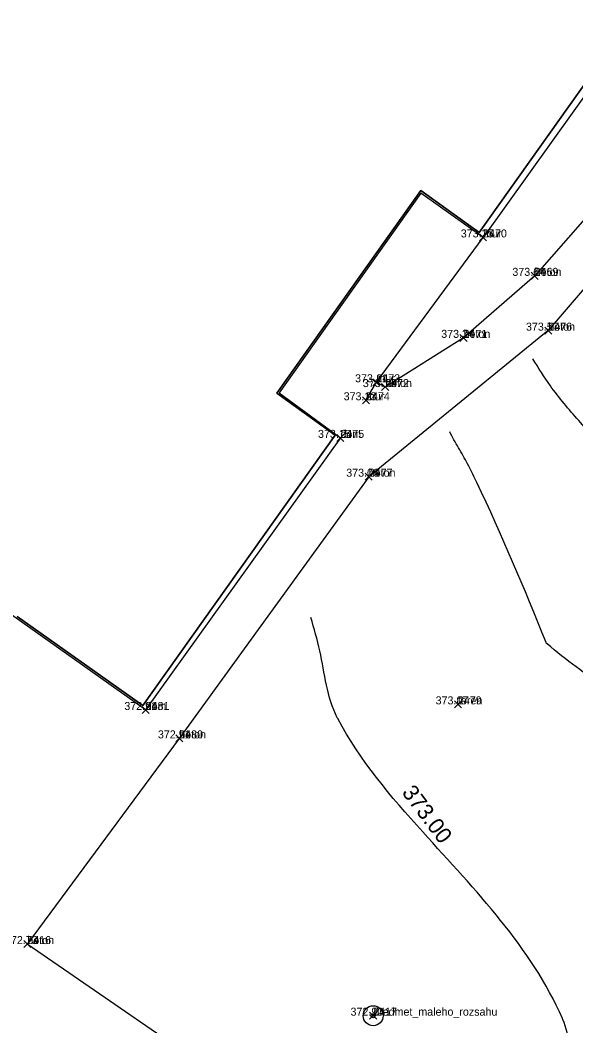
# Model space of a CAD drawing. Extents: x -400488 to -400124, y -1251493 to -1251223.
# Drawn here: x -400324.23 to -400310.33, y -1251353.83 to -1251328.7 of the extents above; entities that cross this region are included whole.
import ezdxf

# ---------------------------------------------------------------- set-up
doc = ezdxf.new("R2010")
doc.units = 0
for name, color, linetype in [('Level 20', 7, 'Continuous'), ('Level 21', 7, 'Continuous'), ('Level 22', 7, 'Continuous'), ('Level 23', 7, 'Continuous'), ('Level 31', 7, 'Continuous'), ('Level 34', 7, 'Continuous'), ('Level 35', 7, 'Continuous'), ('Level 49', 7, 'Continuous'), ('Level 60', 7, 'Continuous'), ('Level 63', 7, 'Continuous')]:
    doc.layers.add(name, color=color, linetype=linetype)

msp = doc.modelspace()

# ---------------------------------------------------------------- linework, layer by layer
at = {"layer": 'Level 20'}
for p, q in [((-400312.738, -1251334.218), (-400312.562, -1251334.042)), ((-400312.562, -1251334.218), (-400312.738, -1251334.042)), ((-400311.448, -1251335.178), (-400311.272, -1251335.002)), ((-400311.272, -1251335.178), (-400311.448, -1251335.002)), ((-400311.108, -1251336.548), (-400310.932, -1251336.372)), ((-400310.932, -1251336.548), (-400311.108, -1251336.372)), ((-400313.228, -1251336.728), (-400313.052, -1251336.552)), ((-400313.052, -1251336.728), (-400313.228, -1251336.552)), ((-400315.408, -1251337.838), (-400315.232, -1251337.662)), ((-400315.232, -1251337.838), (-400315.408, -1251337.662)), ((-400315.188, -1251337.958), (-400315.012, -1251337.782)), ((-400315.012, -1251337.958), (-400315.188, -1251337.782)), ((-400315.668, -1251338.288), (-400315.492, -1251338.112)), ((-400315.492, -1251338.288), (-400315.668, -1251338.112)), ((-400316.308, -1251339.228), (-400316.132, -1251339.052)), ((-400316.132, -1251339.228), (-400316.308, -1251339.052)), ((-400315.598, -1251340.198), (-400315.422, -1251340.022)), ((-400315.422, -1251340.198), (-400315.598, -1251340.022)), ((-400313.368, -1251345.888), (-400313.192, -1251345.712)), ((-400313.192, -1251345.888), (-400313.368, -1251345.712)), ((-400321.178, -1251346.028), (-400321.002, -1251345.852)), ((-400321.002, -1251346.028), (-400321.178, -1251345.852)), ((-400320.338, -1251346.738), (-400320.162, -1251346.562)), ((-400320.162, -1251346.738), (-400320.338, -1251346.562)), ((-400324.138, -1251351.878), (-400323.962, -1251351.702)), ((-400323.962, -1251351.878), (-400324.138, -1251351.702)), ((-400315.488, -1251353.668), (-400315.312, -1251353.492)), ((-400315.312, -1251353.668), (-400315.488, -1251353.492))]:
    msp.add_line(p, q, dxfattribs=at)
at = {"layer": 'Level 31'}
for points in [[(-400306.52, -1251329.26), (-400308.91, -1251332.31), (-400311.36, -1251335.09), (-400313.14, -1251336.64), (-400315.1, -1251337.87), (-400315.32, -1251337.75)], [(-400305.274, -1251329.745), (-400305.4, -1251329.91), (-400311.02, -1251336.46), (-400315.51, -1251340.11), (-400320.25, -1251346.65), (-400324.05, -1251351.79)], [(-400326.93, -1251358.11), (-400323.86, -1251360.43), (-400319.4, -1251354.99), (-400324.05, -1251351.79)]]:
    msp.add_lwpolyline(points, dxfattribs=at)
at = {"layer": 'Level 34'}
for points in [[(-400318.045, -1251327.281), (-400314.71, -1251322.56), (-400307.87, -1251327.43), (-400308.07, -1251327.73), (-400312.65, -1251334.13)], [(-400312.65, -1251334.13), (-400314.209, -1251333.021), (-400317.753, -1251338.016), (-400316.22, -1251339.14), (-400321.09, -1251345.94), (-400327.75, -1251341.23)]]:
    msp.add_lwpolyline(points, dxfattribs=at)
at = {"layer": 'Level 35'}
msp.add_lwpolyline([(-400315.58, -1251338.2), (-400315.32, -1251337.75), (-400312.65, -1251334.13)], dxfattribs=at)
at = {"layer": 'Level 49'}
for points in [[(-400298.594, -1251390.918), (-400297.579, -1251389.803), (-400296.576, -1251388.675), (-400295.294, -1251386.973), (-400294.717, -1251386.031), (-400294.176, -1251385.068), (-400293.64, -1251384.103), (-400293.079, -1251383.154), (-400292.558, -1251382.354), (-400292.017, -1251381.567), (-400291.474, -1251380.779), (-400290.946, -1251379.978), (-400290.936, -1251379.958), (-400290.353, -1251377.108), (-400290.345, -1251377.073), (-400289.148, -1251371.673), (-400289.131, -1251371.633), (-400288.68, -1251369.757), (-400288.682, -1251369.751), (-400289.179, -1251365.184), (-400289.187, -1251365.045), (-400289.199, -1251364.086), (-400289.178, -1251363.127), (-400289.151, -1251362.167), (-400289.146, -1251361.208), (-400289.326, -1251359.947), (-400289.998, -1251358.61), (-400290.194, -1251358.383), (-400290.2, -1251358.378), (-400291.608, -1251356.855), (-400292.307, -1251356.088), (-400293.021, -1251355.336), (-400293.116, -1251355.24), (-400296.365, -1251351.788), (-400297.616, -1251350.178), (-400299.549, -1251347.891), (-400299.559, -1251347.877), (-400299.595, -1251347.847), (-400301.142, -1251346.859), (-400302.556, -1251345.879), (-400307.962, -1251342.189), (-400307.971, -1251342.179), (-400307.982, -1251342.152), (-400308.883, -1251340.471), (-400309.528, -1251339.56), (-400310.26, -1251338.706), (-400310.968, -1251337.837), (-400311.406, -1251337.164)], [(-400300.667, -1251389.478), (-400300.483, -1251388.773), (-400300.384, -1251388.062), (-400300.344, -1251387.35), (-400300.339, -1251386.641), (-400300.34, -1251386.636), (-400300.362, -1251386.605), (-400300.534, -1251386.354), (-400300.515, -1251385.99), (-400300.109, -1251385.615), (-400297.14, -1251382.932), (-400297.057, -1251382.855), (-400295.589, -1251381.52), (-400295.422, -1251381.289), (-400295.284, -1251381.059), (-400295.265, -1251381.015), (-400294.968, -1251379.948), (-400294.642, -1251379.013), (-400294.274, -1251378.09), (-400293.924, -1251377.161), (-400293.647, -1251376.207), (-400293.646, -1251376.19), (-400293.641, -1251376.158), (-400292.799, -1251374.602), (-400292.78, -1251374.568), (-400292.201, -1251371.517), (-400292.573, -1251371.086), (-400292.863, -1251370.616), (-400292.873, -1251370.59), (-400293.119, -1251369.55), (-400293.291, -1251368.49), (-400293.49, -1251367.439), (-400293.821, -1251366.425), (-400295.335, -1251363.46), (-400297.084, -1251360.63), (-400298.379, -1251358.699), (-400299.238, -1251357.272), (-400300.054, -1251355.818), (-400300.862, -1251354.357), (-400301.693, -1251352.905), (-400302.556, -1251351.775), (-400302.586, -1251351.768), (-400302.595, -1251351.766), (-400303.457, -1251351.41), (-400304.217, -1251350.882), (-400305.536, -1251349.48), (-400306.763, -1251347.91), (-400307.407, -1251347.171), (-400308.106, -1251346.519), (-400308.834, -1251345.958), (-400309.579, -1251345.414), (-400310.323, -1251344.863), (-400311.049, -1251344.285), (-400311.07, -1251344.262), (-400311.075, -1251344.251), (-400312.804, -1251340.258), (-400313.009, -1251339.843), (-400313.235, -1251339.439), (-400313.463, -1251339.034), (-400313.486, -1251338.992)], [(-400298.007, -1251373.633), (-400298.101, -1251373.657), (-400298.385, -1251373.715), (-400298.668, -1251373.698), (-400298.999, -1251373.598), (-400299.315, -1251373.468), (-400299.9, -1251373.106), (-400300.929, -1251372.15), (-400302.098, -1251370.777), (-400305.291, -1251366.626), (-400307.213, -1251363.775), (-400309.026, -1251360.802), (-400309.479, -1251359.989), (-400309.683, -1251359.57), (-400309.864, -1251359.138), (-400309.872, -1251359.107), (-400310.092, -1251357.753), (-400310.245, -1251356.389), (-400310.408, -1251355.025), (-400310.657, -1251353.672), (-400310.667, -1251353.649), (-400314.159, -1251348.989), (-400316.285, -1251346.155), (-400316.296, -1251346.134), (-400316.569, -1251345.318), (-400316.732, -1251344.464), (-400316.96, -1251343.625)]]:
    msp.add_spline(points, degree=3, dxfattribs=at)
at = {"layer": 'Level 60'}
for radius in [0.25, 0.05]:
    msp.add_circle((-400315.4, -1251353.58), radius, dxfattribs=at)
at = {"layer": 'Level 63'}
for p, q in [((-400312.75, -1251334.01), (-400308.16, -1251327.55)), ((-400308.16, -1251327.55), (-400312.75, -1251334.01)), ((-400317.81, -1251338.02), (-400314.21, -1251332.96)), ((-400314.21, -1251332.96), (-400317.81, -1251338.02)), ((-400314.21, -1251332.96), (-400312.75, -1251334.01)), ((-400312.75, -1251334.01), (-400314.21, -1251332.96)), ((-400316.35, -1251339.07), (-400317.81, -1251338.02)), ((-400317.81, -1251338.02), (-400316.35, -1251339.07)), ((-400321.16, -1251345.83), (-400316.35, -1251339.07)), ((-400316.35, -1251339.07), (-400321.16, -1251345.83)), ((-400324.3, -1251343.6), (-400321.16, -1251345.83)), ((-400321.16, -1251345.83), (-400324.3, -1251343.6))]:
    msp.add_line(p, q, dxfattribs=at)

# ---------------------------------------------------------------- texts
at = {"layer": 'Level 21'}
for s, p in [('2470', (-400312.65, -1251334.13)), ('2469', (-400311.36, -1251335.09)), ('2476', (-400311.02, -1251336.46)), ('2471', (-400313.14, -1251336.64)), ('2473', (-400315.32, -1251337.75)), ('2472', (-400315.1, -1251337.87)), ('2474', (-400315.58, -1251338.2)), ('2475', (-400316.22, -1251339.14)), ('2477', (-400315.51, -1251340.11)), ('2481', (-400321.09, -1251345.94)), ('2479', (-400313.28, -1251345.8)), ('2480', (-400320.25, -1251346.65)), ('2416', (-400324.05, -1251351.79)), ('2417', (-400315.4, -1251353.58))]:
    msp.add_text(s, height=0.2, dxfattribs=at).set_placement(p)
at = {"layer": 'Level 22'}
for s, p in [('mur', (-400312.65, -1251334.13)), ('beton', (-400311.36, -1251335.09)), ('beton', (-400311.02, -1251336.46)), ('beton', (-400313.14, -1251336.64)), ('mur', (-400315.32, -1251337.75)), ('beton', (-400315.1, -1251337.87)), ('mur', (-400315.58, -1251338.2)), ('dom', (-400316.22, -1251339.14)), ('beton', (-400315.51, -1251340.11)), ('dom', (-400321.09, -1251345.94)), ('teren', (-400313.28, -1251345.8)), ('beton', (-400320.25, -1251346.65)), ('beton', (-400324.05, -1251351.79)), ('predmet_maleho_rozsahu', (-400315.4, -1251353.58))]:
    msp.add_text(s, height=0.2, dxfattribs=at).set_placement(p)
at = {"layer": 'Level 23'}
for s, p in [('373.25', (-400313.209, -1251334.13)), ('373.64', (-400311.918, -1251335.09)), ('373.57', (-400311.578, -1251336.46)), ('373.34', (-400313.698, -1251336.64)), ('373.11', (-400315.853, -1251337.75)), ('373.12', (-400315.658, -1251337.87)), ('373.13', (-400316.138, -1251338.2)), ('373.15', (-400316.779, -1251339.14)), ('373.06', (-400316.073, -1251340.11)), ('372.91', (-400321.623, -1251345.94)), ('373.07', (-400313.838, -1251345.8)), ('372.91', (-400320.783, -1251346.65)), ('372.73', (-400324.608, -1251351.79)), ('372.90', (-400315.966, -1251353.58))]:
    msp.add_text(s, height=0.2, dxfattribs=at).set_placement(p)
at = {"layer": 'Level 49'}
msp.add_text('373.00', height=0.4, rotation=306.8713, dxfattribs=at).set_placement((-400314.697, -1251348.006))

doc.saveas('drawing.dxf')
